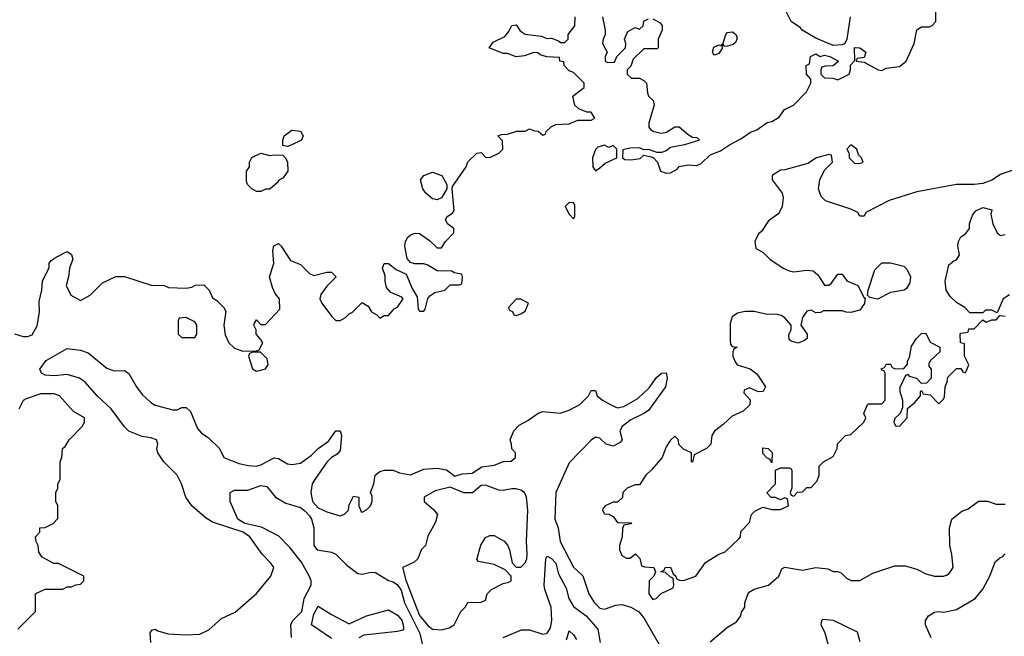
# Model space of a CAD drawing. Header units: inches. Extents: x 2380053 to 2584298, y 380219 to 546618.
# Tile 485 of 656: x 2483054 to 2487527, y 481818 to 484618. Entities that reach past the tile are written whole.
import ezdxf

# ---------------------------------------------------------------- set-up
doc = ezdxf.new("R2010")
doc.units = ezdxf.units.IN
doc.header["$MEASUREMENT"] = 0
doc.layers.add('C4488', color=7, linetype='Continuous')

msp = doc.modelspace()

# ---------------------------------------------------------------- linework, layer by layer
at = {"layer": 'C4488', "color": 2}
for points, elevation in [([(2483030, 483191), (2483070, 483178.8), (2483090, 483178.8), (2483110, 483186), (2483132.7, 483227.3), (2483144, 483290), (2483142, 483338), (2483155.3, 483390), (2483158, 483430), (2483187.3, 483492.7), (2483188.4, 483511.6), (2483196.4, 483523.6), (2483220.2, 483539.8), (2483270, 483564.7), (2483290, 483552), (2483294.8, 483530), (2483281, 483490), (2483276, 483450), (2483264.7, 483410), (2483286, 483366), (2483330, 483342), (2483373.6, 483366.4), (2483430, 483422), (2483490, 483452), (2483530, 483451.3), (2483651.6, 483411.6), (2483710, 483411.3), (2483730, 483402), (2483810, 483398), (2483836.4, 483403.6), (2483852.7, 483412.7), (2483890, 483414), (2483914, 483390), (2483930, 483354), (2483950, 483342), (2483982, 483310), (2483990, 483294), (2483981, 483230), (2483986.8, 483186.8), (2484004.7, 483150), (2484030, 483126), (2484068, 483112), (2484130, 483114), (2484142, 483118), (2484158, 483150), (2484150, 483166), (2484128, 483190), (2484128, 483210), (2484118, 483230), (2484120.4, 483239.6), (2484130, 483254), (2484150, 483234), (2484170, 483234), (2484236.4, 483303.6), (2484234, 483350), (2484214.6, 483374.6), (2484202, 483402), (2484189, 483450), (2484208.7, 483510), (2484204, 483570), (2484208.9, 483591.1), (2484230, 483602), (2484242, 483590), (2484284, 483524), (2484330, 483506), (2484370, 483464.7), (2484390, 483456), (2484450, 483471), (2484470, 483471.3), (2484492, 483450), (2484450, 483408), (2484422, 483370), (2484418, 483350), (2484426, 483330), (2484470, 483271.3), (2484490, 483252), (2484510, 483252), (2484534, 483266), (2484550, 483282), (2484566, 483290), (2484610, 483334), (2484636.9, 483316.9), (2484651.6, 483291.6), (2484676.9, 483276.9), (2484690, 483262), (2484710, 483274), (2484730, 483274), (2484755.3, 483304.7), (2484770, 483312), (2484795.3, 483350), (2484790, 483358), (2484739.3, 483379.3), (2484720.9, 483400.9), (2484714, 483430), (2484714.6, 483454.6), (2484702, 483490), (2484710, 483511), (2484730, 483510.8), (2484763.5, 483483.5), (2484810, 483462), (2484836.9, 483396.9), (2484859.6, 483359.6), (2484864.7, 483304.7), (2484870, 483294), (2484890, 483294), (2484896.4, 483303.6), (2484908.4, 483351.6), (2484916.4, 483363.6), (2484940.4, 483379.6), (2484986, 483390), (2485010, 483414), (2485050, 483414), (2485062, 483418), (2485066, 483450), (2485062, 483462), (2485028.4, 483468.4), (2485016.4, 483476.4), (2484950, 483478), (2484904.7, 483504.7), (2484889.1, 483509.1), (2484848.9, 483508.9), (2484830, 483515.3), (2484814, 483534), (2484803.7, 483590), (2484806, 483610), (2484817.2, 483630), (2484830, 483640.7), (2484850, 483647.7), (2484870, 483647.3), (2484915.2, 483615.2), (2484950, 483582), (2484970, 483582), (2484988, 483610), (2485026, 483650), (2485026, 483670), (2484998, 483690), (2484988, 483710), (2484996.4, 483723.6), (2485020.4, 483739.6), (2485028.4, 483751.6), (2485018, 483850), (2485020.4, 483859.6), (2485082, 483950), (2485090, 483972), (2485130, 484012), (2485150, 484014), (2485170, 483994), (2485190, 483992), (2485230, 484012), (2485248, 484030), (2485247.3, 484067.3), (2485226, 484090), (2485243.1, 484096.9), (2485270, 484098), (2485311.6, 484111.6), (2485350, 484112), (2485370, 484122), (2485392.7, 484112.7), (2485410, 484112), (2485430, 484094), (2485442, 484098), (2485446, 484110), (2485470, 484132), (2485490, 484142), (2485550, 484144.7), (2485590, 484162), (2485650, 484162), (2485666, 484170), (2485650, 484198), (2485630, 484198), (2485593.6, 484213.6), (2485575.3, 484230), (2485566, 484270), (2485618, 484310), (2485618, 484330), (2485570, 484378), (2485550, 484386), (2485528, 484410), (2485526, 484426), (2485508, 484430), (2485506, 484446), (2485449.1, 484449.1), (2485418, 484458), (2485407.3, 484467.3), (2485390, 484468), (2485347.1, 484452.9), (2485310, 484449.3), (2485270, 484464), (2485250, 484464), (2485186, 484490), (2485204.7, 484515.3), (2485258, 484542), (2485276, 484564), (2485290, 484592), (2485310, 484594), (2485326.8, 484566.8), (2485350, 484551.3), (2485423.6, 484543.6), (2485450, 484532), (2485470, 484534), (2485502, 484522), (2485510, 484514), (2485530, 484514), (2485546, 484530), (2485546, 484550), (2485575.3, 484590), (2485578, 484630)], 38), ([(2485701, 484630), (2485714, 484570), (2485714, 484550), (2485704.7, 484530), (2485702, 484510), (2485722, 484470), (2485714, 484450), (2485714, 484430), (2485723.6, 484423.6), (2485755.3, 484424.7), (2485766, 484450), (2485806, 484490), (2485808, 484510), (2485802, 484530), (2485816.4, 484563.6), (2485850, 484582), (2485870, 484574), (2485886, 484590), (2485888.9, 484611.1), (2485910, 484622)], 38), ([(2485930, 484622), (2485963.6, 484603.6), (2485972, 484590), (2485972, 484570), (2485954, 484530), (2485954, 484490), (2485950, 484486), (2485890, 484486), (2485841, 484439), (2485830, 484406), (2485814, 484390), (2485814, 484370), (2485832.7, 484352.7), (2485870, 484352), (2485890, 484342), (2485902, 484330), (2485905.4, 484285.4), (2485911.1, 484271.1), (2485931.3, 484250), (2485936, 484230), (2485911.3, 484150), (2485912, 484130), (2485919.6, 484119.6), (2485934, 484110), (2485970, 484102.8), (2485992.9, 484107.1), (2486030, 484131), (2486050, 484131), (2486090, 484096), (2486110, 484084.7), (2486130, 484082), (2486142, 484070), (2486074, 484050), (2486010, 484037.2), (2485990, 484022), (2485970, 484014), (2485950, 484014), (2485910, 484028), (2485890, 484026), (2485870, 484035.3), (2485826.4, 484033.6), (2485794, 484026), (2485792, 483990), (2485803.5, 483983.5), (2485830, 483980.7), (2485872.5, 483987.5), (2485890, 484002), (2485916.9, 483996.9), (2485931.6, 483991.6), (2485950.9, 483970.9), (2485964.7, 483930), (2485990, 483921), (2486010, 483922), (2486040.4, 483939.6), (2486050, 483951.3), (2486090, 483958.8), (2486130, 483956), (2486150, 483964.7), (2486190, 484004.7), (2486238, 484022), (2486278, 484050), (2486330, 484076), (2486373.2, 484106.8), (2486402, 484118), (2486450, 484151), (2486470, 484156), (2486504.7, 484175.3), (2486529, 484210), (2486568.7, 484230), (2486628.7, 484290), (2486648, 484330), (2486647.3, 484347.3), (2486628, 484370), (2486626, 484410), (2486642, 484418), (2486646, 484450), (2486670, 484462), (2486690, 484451.3), (2486710, 484456), (2486734, 484450), (2486774, 484430), (2486750, 484408), (2486712.7, 484407.3), (2486698, 484402), (2486694, 484390), (2486694, 484370), (2486710, 484354), (2486747.3, 484352.7), (2486770, 484344.7), (2486822, 484370), (2486828.7, 484390), (2486828.4, 484411.6), (2486847.3, 484432.7), (2486846, 484490), (2486848.9, 484491.1), (2486870.6, 484490.6), (2486898, 484470), (2486890, 484446), (2486858, 484442), (2486854, 484430), (2486890, 484424.7), (2486954, 484390), (2486970, 484387.3), (2486990, 484398), (2487050, 484404.7), (2487081.2, 484430), (2487117.2, 484510), (2487129, 484571), (2487150, 484584.7), (2487185.4, 484585.4), (2487198, 484590), (2487215.3, 484610), (2487216.4, 484656.4)], 38), ([(2486826.8, 484630), (2486811.1, 484528.9), (2486802, 484510), (2486790, 484504), (2486750, 484501.2), (2486670, 484533.2), (2486608, 484570), (2486600.4, 484580.4), (2486558, 484610), (2486535.3, 484655.3)], 38), ([(2487570, 483935.3), (2487510, 483914), (2487470, 483888.7), (2487430, 483874), (2487390, 483868.7), (2487310, 483869), (2487130, 483836), (2487003.5, 483796.5), (2486898, 483742), (2486890, 483726), (2486870, 483726), (2486862, 483742), (2486830, 483758), (2486714.6, 483794.6), (2486694.6, 483814.6), (2486682, 483850), (2486689.1, 483890.9), (2486710, 483934), (2486746, 483970), (2486742, 484002), (2486730, 484006), (2486674, 483990), (2486634.8, 483965.2), (2486530, 483935.3), (2486510, 483934), (2486472, 483910), (2486472, 483890), (2486518, 483830), (2486522, 483810), (2486518, 483770), (2486502, 483738), (2486456, 483704), (2486423.6, 483656.4), (2486410, 483646), (2486394, 483610), (2486398, 483578), (2486430, 483562), (2486462, 483530), (2486522, 483490), (2486550, 483478), (2486570, 483472), (2486630, 483481), (2486658, 483478), (2486679.8, 483459.8), (2486710, 483412), (2486730, 483412), (2486740.4, 483419.6), (2486770, 483462), (2486790, 483462), (2486811.6, 483431.6), (2486862, 483410), (2486890, 483354), (2486894, 483354), (2486891.6, 483328.4), (2486870, 483298), (2486830, 483288.7), (2486808.9, 483288.9), (2486790, 483295.3), (2486704.7, 483295.3), (2486691.6, 483288.4), (2486670, 483286), (2486650, 483298), (2486630, 483294), (2486610, 483266), (2486602, 483230), (2486632, 483190), (2486632, 483170), (2486619.6, 483160.4), (2486590, 483149), (2486558, 483158), (2486550, 483166), (2486548.4, 483188.4), (2486558, 483210), (2486558, 483230), (2486530, 483264), (2486513.8, 483273.8), (2486490, 483280.9), (2486450, 483279.3), (2486390, 483292.3), (2486350, 483292.7), (2486315.3, 483284.7), (2486290, 483268), (2486281.4, 483238.6), (2486281, 483161), (2486283.6, 483143.6), (2486290, 483134), (2486314, 483130), (2486298, 483122), (2486294, 483110), (2486294, 483090), (2486303.6, 483063.6), (2486314, 483050), (2486371.6, 483031.6), (2486402, 483010), (2486442, 482950), (2486432, 482930), (2486408.4, 482928.4), (2486370, 482946), (2486345.4, 482934.6), (2486343.6, 482923.6), (2486371.6, 482891.6), (2486371, 482869), (2486339.8, 482840.2), (2486290, 482818), (2486250, 482779), (2486211, 482749), (2486198, 482730), (2486194, 482690), (2486174, 482670), (2486118, 482642), (2486110, 482608), (2486106, 482610), (2486106, 482650), (2486070, 482668), (2486048.9, 482688.9), (2486046, 482710), (2486030, 482726), (2486010, 482708), (2485990, 482678), (2485972, 482630), (2485925.5, 482574.5), (2485898, 482550), (2485870, 482506), (2485850, 482506), (2485814, 482490), (2485794, 482470), (2485792.7, 482447.3), (2485770, 482426), (2485750, 482426), (2485730, 482418), (2485714, 482410), (2485703.6, 482396.4), (2485702, 482390), (2485710, 482374), (2485731.6, 482371.6), (2485750, 482362), (2485770, 482334), (2485832.7, 482332.7), (2485830, 482328), (2485798, 482322), (2485792.7, 482307.3), (2485791.1, 482268.9), (2485778, 482230), (2485778, 482210), (2485790, 482184.7), (2485810, 482172), (2485827.3, 482172.7), (2485851.6, 482191.6), (2485871.6, 482171.6), (2485878, 482138), (2485892.7, 482132.7), (2485934, 482130), (2485942, 482110), (2485934, 482090), (2485914, 482070), (2485912, 482010), (2485930, 481984.7), (2485946, 481990), (2485967.3, 482012.7), (2486022, 482038), (2486026, 482050), (2486022, 482082), (2486010, 482086), (2485987.3, 482107.3), (2485966, 482110), (2485982, 482118), (2485986, 482130), (2486010, 482132), (2486022, 482102), (2486034, 482090), (2486038, 482078), (2486052, 482072), (2486070, 482071.3), (2486126, 482090), (2486170, 482152), (2486229.3, 482190.7), (2486258.6, 482201.4), (2486320.4, 482259.6), (2486328, 482270), (2486330, 482294), (2486370, 482334), (2486378, 482370), (2486394, 482386), (2486430, 482404.7), (2486470, 482394), (2486510, 482394), (2486546, 482410), (2486542, 482442), (2486530, 482446), (2486510, 482438), (2486487.3, 482447.3), (2486468.4, 482448.4), (2486448.4, 482468.4), (2486488, 482510), (2486487.3, 482572.7), (2486510, 482582), (2486550, 482582), (2486558, 482578), (2486562, 482570), (2486562, 482490), (2486554, 482470), (2486558, 482458), (2486570, 482454), (2486587.3, 482472.7), (2486610, 482474), (2486630, 482494), (2486650, 482494), (2486676.4, 482523.6), (2486686, 482550), (2486686, 482590), (2486706, 482610), (2486750, 482634), (2486768, 482670), (2486768.4, 482691.6), (2486806, 482730), (2486830, 482734), (2486888, 482790), (2486898, 482810), (2486888, 482830), (2486906, 482870), (2486910, 482874), (2486970, 482874), (2486986, 482890), (2486986, 483010), (2486982, 483022), (2486970, 483026), (2486967.3, 483032.7), (2486982, 483038), (2486990, 483054), (2487010, 483054), (2487018, 483038), (2487032.7, 483032.7), (2487070, 483034), (2487087.3, 483052.7), (2487087.3, 483067.3), (2487096.4, 483083.6), (2487104.7, 483135.3), (2487128, 483170), (2487150, 483192), (2487170, 483194), (2487190, 483154), (2487234, 483130), (2487234, 483110), (2487192, 483070), (2487183.6, 483056.4), (2487183.6, 483043.6), (2487194, 483030), (2487194, 482990), (2487172.7, 482967.3), (2487150, 482966), (2487130, 482988), (2487098, 482998), (2487090, 483006), (2487078, 483002), (2487052.7, 482947.3), (2487052, 482930), (2487064.7, 482890), (2487063.6, 482856.4), (2487054, 482830), (2487030, 482806), (2487024.7, 482790), (2487032.7, 482772.7), (2487050, 482772), (2487086, 482810), (2487087.3, 482852.7), (2487120.4, 482879.6), (2487146, 482910), (2487146, 482930), (2487150, 482934), (2487158, 482918), (2487190, 482914), (2487230, 482874), (2487250, 482894), (2487254.6, 482905.4), (2487258, 482950), (2487267.3, 482972.7), (2487270, 482994), (2487310, 483034), (2487330, 483034), (2487338, 483018), (2487350, 483014), (2487366, 483050), (2487346, 483090), (2487346, 483146), (2487328, 483150), (2487326, 483190), (2487330, 483194), (2487362, 483198), (2487366, 483214), (2487390, 483214), (2487430, 483254), (2487444.7, 483244.7), (2487470, 483254), (2487490, 483254), (2487506, 483274), (2487530, 483272)], 38), ([(2487550, 483368.7), (2487521, 483350), (2487494, 483286), (2487470, 483298), (2487442, 483298), (2487430, 483286), (2487370, 483286), (2487348, 483310), (2487310, 483334), (2487280.1, 483360.1), (2487262.7, 483390), (2487258, 483430), (2487275.5, 483504.5), (2487297.2, 483522.8), (2487310, 483526.8), (2487324, 483550), (2487315.3, 483590), (2487318, 483610), (2487328.9, 483631.1), (2487350, 483644.7), (2487368, 483670), (2487368.9, 483691.1), (2487382, 483730), (2487398, 483750), (2487430, 483764.7), (2487470, 483754), (2487465.4, 483734.6), (2487474, 483690), (2487494, 483650), (2487510, 483638), (2487530, 483641.6)], 38), ([(2483649, 481790), (2483646, 481834), (2483654, 481846), (2483670, 481850.6), (2483682, 481842), (2483728.3, 481828.3), (2483810, 481823.8), (2483872, 481828), (2483912.9, 481847.1), (2483970, 481898), (2484032.5, 481927.5), (2484130, 482011.3), (2484195.3, 482090), (2484208, 482130), (2484195.3, 482150), (2484155.3, 482190), (2484099, 482270), (2484069, 482290), (2483930, 482335.3), (2483896.5, 482356.5), (2483835.3, 482410), (2483808.7, 482450), (2483789, 482510), (2483769, 482550), (2483709.3, 482610), (2483681.2, 482650), (2483677.2, 482670), (2483681.2, 482690), (2483676, 482710), (2483650, 482719.3), (2483610, 482725.2), (2483549.5, 482749.5), (2483529.5, 482769.5), (2483469.4, 482850), (2483408.2, 482908.2), (2483351.3, 482971.3), (2483325.2, 482990), (2483270, 483006), (2483210, 483000.7), (2483170, 483002.7), (2483152.5, 483012.5), (2483145.1, 483030), (2483174, 483070), (2483270, 483124), (2483330, 483116.3), (2483365.2, 483105.2), (2483450, 483034.9), (2483482.8, 483022.8), (2483530, 483024), (2483539.3, 483019.3), (2483550, 483011), (2483584.4, 482950), (2483610, 482916.3), (2483650, 482879.1), (2483670, 482867.3), (2483750, 482846), (2483770, 482846), (2483790, 482856), (2483810, 482856), (2483830, 482838), (2483861.1, 482761.1), (2483880.5, 482740.5), (2483910, 482721), (2483962, 482670), (2483982, 482630), (2484050, 482602.8), (2484093.2, 482593.2), (2484130, 482590.5), (2484150, 482596.4), (2484210, 482628), (2484230, 482624.9), (2484270, 482600.5), (2484290, 482597.1), (2484330, 482603.8), (2484379.3, 482640.7), (2484410, 482670.8), (2484456.5, 482703.5), (2484489.4, 482750.6), (2484510, 482750.8), (2484516.3, 482730), (2484510, 482662), (2484495.9, 482644.1), (2484470, 482629), (2484450, 482609), (2484394.8, 482530), (2484382.8, 482510), (2484377.3, 482470), (2484384, 482430), (2484410, 482400.7), (2484450, 482382.8), (2484510, 482364.7), (2484530, 482372), (2484548, 482390), (2484550, 482414), (2484570, 482454), (2484594, 482450), (2484594, 482410), (2484604.7, 482384.7), (2484610, 482382), (2484630, 482392), (2484648, 482410), (2484655.3, 482430), (2484654.6, 482454.6), (2484648, 482470), (2484662, 482510), (2484669, 482550), (2484690, 482566), (2484711.6, 482571.6), (2484750, 482572), (2484779.8, 482559.8), (2484830, 482550.8), (2484890, 482577.3), (2484950, 482580.7), (2484993.4, 482573.4), (2485030, 482544.7), (2485064.7, 482555.3), (2485110, 482558), (2485152.9, 482587.1), (2485210, 482594), (2485251.3, 482611.3), (2485287.3, 482612.7), (2485306, 482630), (2485306, 482650), (2485288.9, 482668.9), (2485288.7, 482690), (2485282, 482710), (2485298, 482750), (2485323.2, 482776.8), (2485362.5, 482797.5), (2485410, 482830.7), (2485430, 482838), (2485509.1, 482830.9), (2485550, 482844.7), (2485598, 482870), (2485638, 482910), (2485650, 482934), (2485670, 482934), (2485678, 482910), (2485701, 482890), (2485745.1, 482865.1), (2485770, 482855.5), (2485799.1, 482860.9), (2485862.7, 482897.3), (2485914, 482946), (2485946.8, 482993.2), (2485970, 483012), (2485990, 483014), (2485996, 482990), (2485987.3, 482950), (2485910, 482843.7), (2485890, 482829.4), (2485830, 482800.9), (2485791, 482770), (2485781, 482750), (2485791, 482710), (2485782, 482698), (2485750, 482681.2), (2485718, 482690), (2485690, 482718), (2485670, 482722), (2485650, 482708.7), (2485550, 482605.2), (2485489.2, 482470.8), (2485485.7, 482350), (2485500.4, 482310), (2485508.5, 482248.5), (2485570, 482130.8), (2485612.7, 482092.7), (2485638.8, 482010), (2485664.9, 481970), (2485690, 481944.9), (2485710, 481940.5), (2485761.7, 481958.3), (2485790, 481961.3), (2485830.8, 481950), (2485864.9, 481930), (2485890, 481902), (2485964.7, 481770)], 34), ([(2483046, 481850), (2483126, 481930), (2483126, 482010), (2483130, 482014), (2483170, 482032), (2483250, 482032), (2483270, 482042), (2483290, 482042), (2483308.4, 482051.6), (2483330, 482054), (2483346, 482070), (2483346, 482090), (2483230, 482148), (2483208.4, 482148.4), (2483156.4, 482176.4), (2483140.4, 482200.4), (2483138, 482230), (2483128.4, 482248.4), (2483126, 482270), (2483146, 482290), (2483146, 482310), (2483170, 482312), (2483206, 482330), (2483227.3, 482352.7), (2483228, 482410), (2483218, 482430), (2483218, 482470), (2483228, 482490), (2483228, 482510), (2483238, 482530), (2483238, 482610), (2483246, 482630), (2483248, 482670), (2483260.4, 482679.6), (2483278, 482710), (2483338, 482770), (2483348, 482790), (2483348, 482810), (2483299, 482839), (2483235.3, 482910), (2483210, 482918), (2483150, 482918.4), (2483083.4, 482896.6), (2483070, 482888.7), (2483050.5, 482849.5)], 38), ([(2484288.4, 481811.6), (2484286, 481870), (2484294.5, 481890), (2484335.4, 481930), (2484346.3, 481990), (2484378.7, 482050), (2484378, 482070), (2484370, 482089.2), (2484333.8, 482153.8), (2484280.9, 482220.9), (2484231.7, 482271.7), (2484152.5, 482312.5), (2484076, 482330), (2484044.4, 482350), (2484009.6, 482430), (2484009.6, 482470.4), (2484030, 482480.5), (2484090, 482480.5), (2484150, 482502), (2484177.3, 482497.3), (2484216, 482450), (2484262.5, 482422.5), (2484330, 482402), (2484350, 482387.4), (2484370, 482364.2), (2484380.2, 482350), (2484390.2, 482310), (2484390.3, 482230.2), (2484406, 482210), (2484470, 482199.5), (2484490.4, 482190.4), (2484540.6, 482140.6), (2484590, 482103), (2484610, 482100.4), (2484650, 482108.9), (2484670, 482107.7), (2484730, 482070.3), (2484750, 482064.9), (2484770, 482051.6), (2484786.4, 482026.4), (2484801.5, 481970), (2484871.5, 481830), (2484885.3, 481770)], 30), ([(2486190, 481792), (2486270, 481858.8), (2486310, 481884), (2486329.2, 481910), (2486333.2, 481926.8), (2486348, 481950), (2486348.7, 481970), (2486364.1, 482015.9), (2486390, 482031), (2486455.3, 482050), (2486502, 482090), (2486516.4, 482123.6), (2486530, 482132), (2486610, 482117.3), (2486670.7, 482130.7), (2486724.7, 482124.7), (2486750, 482111.3), (2486770, 482111.3), (2486785.4, 482105.4), (2486810, 482082), (2486831.6, 482071.6), (2486870, 482071.3), (2486930, 482104.7), (2487030, 482138), (2487076.9, 482136.9), (2487130, 482122), (2487170, 482102), (2487210, 482091.3), (2487250, 482091), (2487264.7, 482095.3), (2487276.5, 482103.5), (2487294, 482130), (2487288.7, 482188.7), (2487279, 482230), (2487278, 482310), (2487288.7, 482350), (2487334.6, 482385.4), (2487363.1, 482396.9), (2487410, 482431.3), (2487450, 482431.3), (2487490, 482418), (2487530, 482418)], 34), ([(2485250, 481812), (2485333.6, 481846.4), (2485370, 481846.8), (2485430, 481826.8), (2485450, 481832), (2485464.7, 481855.3), (2485471.8, 481890), (2485467.6, 481950), (2485439.7, 482030), (2485436.9, 482050), (2485443.7, 482170), (2485450, 482181), (2485470, 482170.5), (2485490.2, 482150.2), (2485501.6, 482101.6), (2485536.7, 482036.7), (2485549.3, 481989.3), (2485570, 481952.7), (2485627.7, 481910), (2485680.7, 481850), (2485690.5, 481790)], 30), ([(2487194, 481810), (2487168.7, 481870), (2487168.7, 481890), (2487182, 481910), (2487210, 481926.8), (2487230, 481930.7), (2487250, 481927.3), (2487310, 481939.1), (2487395.1, 481990), (2487430, 482031), (2487460.9, 482090), (2487484.8, 482155.2), (2487506.3, 482173.7), (2487520.4, 482179.6), (2487530, 482192)], 30), ([(2484470, 481808), (2484379, 481870), (2484390, 481918), (2484410, 481954.8), (2484470, 481916), (2484550, 481874), (2484628.9, 481911.1), (2484730, 481938), (2484770, 481913), (2484790, 481890.7), (2484797.3, 481862.7), (2484798, 481850), (2484794, 481846), (2484770, 481839.3), (2484618, 481822), (2484594, 481810)], 26), ([(2486729, 481770), (2486712.5, 481832.5), (2486695.3, 481870), (2486698, 481890), (2486704, 481896), (2486750, 481890.8), (2486858, 481838), (2486870, 481794)], 30), ([(2485538, 481802), (2485550, 481842), (2485570, 481824.7), (2485582.8, 481802.8)], 26)]:
    msp.add_lwpolyline(points, dxfattribs=dict(at, elevation=elevation))
for points, elevation in [([(2486256.4, 484496.4), (2486250, 484506), (2486242, 484498), (2486246, 484490), (2486230, 484463.7), (2486210, 484457.2), (2486204.2, 484464.2), (2486200.9, 484470), (2486206.7, 484493.3), (2486230, 484502.8), (2486239, 484501), (2486249.4, 484510.6), (2486262, 484550), (2486270, 484559.1), (2486290, 484563), (2486298.7, 484558.7), (2486308.4, 484548.4), (2486313, 484533), (2486305.5, 484514.5), (2486294.8, 484505.2), (2486270, 484497)], 38), ([(2484270, 484042), (2484250, 484046), (2484249, 484070), (2484255.3, 484090), (2484290, 484116), (2484330, 484111.3), (2484342, 484090), (2484334, 484070), (2484290, 484048.7)], 38), ([(2485710, 484048), (2485681, 484039), (2485670, 484028), (2485656, 483990), (2485658, 483950), (2485670, 483932), (2485690, 483944.7), (2485713.2, 483966.8), (2485766, 483990), (2485766, 484030), (2485750, 484046), (2485730, 484038)], 38), ([(2486830, 484048.7), (2486811.3, 484030), (2486822, 484010), (2486822, 483990), (2486846.4, 483966.4), (2486870, 483964.7), (2486886, 483970), (2486878, 483990), (2486864, 484004), (2486857.2, 484030)], 38), ([(2484190, 484001), (2484210, 484004.7), (2484250, 484002), (2484262, 483990), (2484271.3, 483970), (2484272, 483930), (2484250, 483898), (2484231.6, 483888.4), (2484223.6, 483876.4), (2484190, 483848), (2484170, 483848), (2484150, 483838), (2484130, 483838), (2484109.1, 483849.1), (2484089, 483869), (2484084.7, 483884.7), (2484084, 483930), (2484098, 483950), (2484098, 483970), (2484108.4, 483991.6), (2484148.7, 484011.3)], 38), ([(2484950, 483799), (2484930, 483804), (2484899, 483830), (2484885.2, 483850), (2484875.3, 483890), (2484889.3, 483910.7), (2484930, 483926), (2484971.3, 483910), (2484994, 483870), (2484994, 483850), (2484970, 483808.7)], 38), ([(2485550, 483788), (2485532, 483770), (2485550, 483734), (2485570, 483714), (2485575.3, 483724.7), (2485575.3, 483775.3), (2485570, 483786)], 38), ([(2486950, 483349), (2486916.4, 483356.4), (2486906, 483366), (2486908, 483390), (2486938, 483482), (2486970, 483514), (2487010, 483514), (2487070, 483498), (2487084.5, 483484.5), (2487100.7, 483450), (2487097.3, 483422.7), (2487082.8, 483397.2), (2487071.3, 483388.7), (2487010, 483379)], 38), ([(2485330, 483348), (2485310, 483348), (2485274, 483310), (2485278, 483298), (2485292.7, 483292.7), (2485298, 483278), (2485310, 483274), (2485330, 483282), (2485350, 483294), (2485366, 483330)], 38), ([(2483810, 483266), (2483778, 483262), (2483774, 483250), (2483774, 483190), (2483790, 483174), (2483850, 483174), (2483858, 483190), (2483858, 483230), (2483850, 483246)], 38), ([(2484147.3, 483107.3), (2484112.7, 483107.3), (2484098, 483102), (2484094, 483090), (2484111.6, 483031.6), (2484130, 483022), (2484150, 483026), (2484170, 483032), (2484182, 483050), (2484178, 483078)], 38), ([(2486470, 482606), (2486462, 482622), (2486450, 482626), (2486430, 482648), (2486430, 482674), (2486454, 482670), (2486471.6, 482651.6)], 38), ([(2485170, 482504), (2485150, 482502), (2485110.8, 482469.2), (2485070.9, 482469.1), (2485010, 482495.3), (2484942, 482478), (2484892, 482450), (2484892, 482430), (2484934, 482394), (2484952, 482370), (2484943.5, 482336.5), (2484907.5, 482272.5), (2484898, 482230), (2484878, 482210), (2484862, 482170), (2484845.4, 482154.6), (2484794, 482130), (2484794, 482126), (2484808, 482072), (2484870, 481912.4), (2484910, 481864.9), (2484930, 481850.7), (2484970, 481846.8), (2485004.7, 481855.3), (2485028, 481870), (2485058, 481930), (2485078, 481950), (2485089.1, 481970.9), (2485150, 481972), (2485170, 481982), (2485178, 482010), (2485198, 482030), (2485250, 482058), (2485276.4, 482063.6), (2485286, 482070), (2485286, 482090), (2485259, 482119), (2485210, 482144), (2485138, 482158), (2485130, 482166), (2485149.2, 482230.8), (2485170, 482266), (2485190, 482274.8), (2485210, 482274.8), (2485254.8, 482250), (2485270.8, 482230), (2485278.8, 482210), (2485291.1, 482151.1), (2485310, 482132), (2485330, 482131.3), (2485350, 482151.3), (2485358, 482170), (2485359.5, 482190), (2485356.2, 482250), (2485362.9, 482390), (2485356.2, 482450), (2485346.6, 482470), (2485330, 482481.6), (2485310, 482487.8), (2485290, 482487.8), (2485250, 482479.6), (2485230, 482480.7)], 34)]:
    msp.add_lwpolyline(points, close=True, dxfattribs=dict(at, elevation=elevation))

doc.saveas('drawing.dxf')
